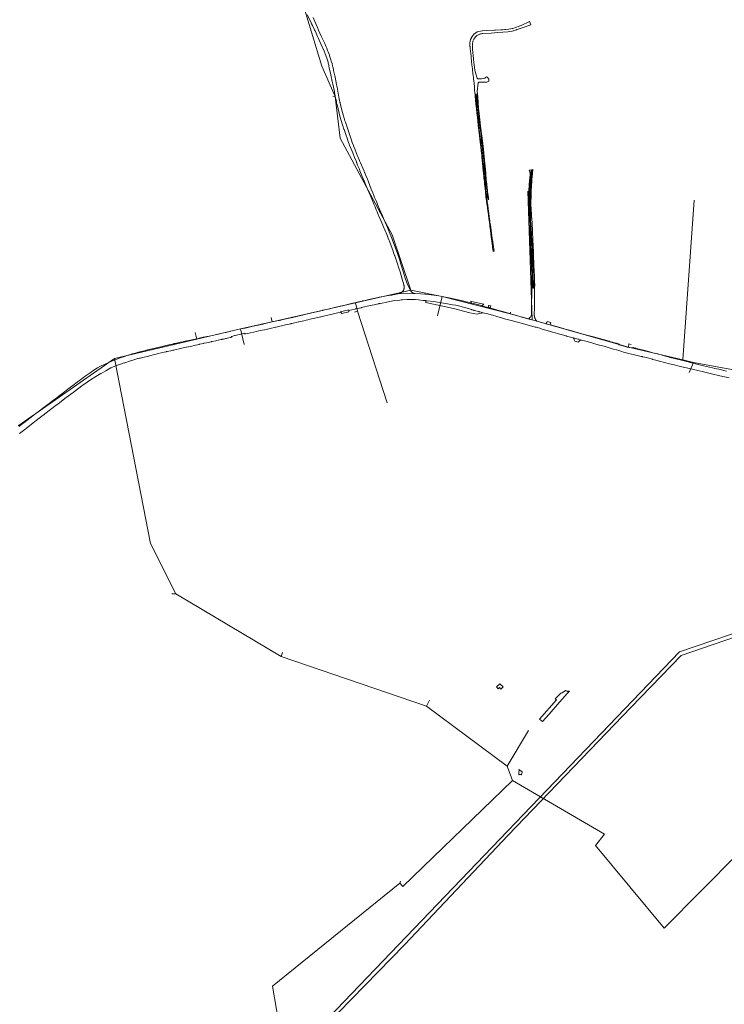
# Model space of a CAD drawing. Extents: x 148869 to 161638, y 453607 to 469810.
# Tile 592 of 656: x 152885 to 153479, y 465449 to 466280. Entities that reach past the tile are written whole.
import ezdxf
from ezdxf.lldxf.tags import DXFTag

# ---------------------------------------------------------------- set-up
doc = ezdxf.new("R2010")
doc.units = 0
for name, color, linetype, lineweight in [('B-OI-RI-DRUKLEIDING-G-niet meenemen', 190, 'RI-PERS', 18), ('B-OI-RI-PERSLEIDING-G-niet meenemen', 190, 'RI-PERS', 18), ('B-RO-VH-VERHARDING_ASFALT-GV', 251, 'CONTINUOUS', 18), ('B-RO-VH-VERHARDING_FUNDERING_ZAND-GV', 251, 'CONTINUOUS', 18), ('B-RO-VH-VERHARDING_GESLOTEN-GV', 251, 'CONTINUOUS', 18), ('B-RO-VH-VERHARDING_HALFVERHARDING_GRIND-GV', 251, 'CONTINUOUS', 18), ('B-RO-VH-VERHARDING_SIERBESTRATING-GV', 251, 'CONTINUOUS', 18), ('B-RO-VH-VERHARDING_STRAATBAKSTEEN-GV', 251, 'CONTINUOUS', 18)]:
    doc.layers.add(name, color=color, linetype=linetype, lineweight=lineweight)
tags = doc.linetypes.add('RI-PERS', pattern='A,7,-2,["P",Standard,S=1.8,R=0,X=-0.5,Y=-0.9],-2,7,-2,[102,NLCS.SHX,S=1,R=180,X=0,Y=0],-2', length=22).pattern_tags.tags
tags[6] = DXFTag(74, 10)

msp = doc.modelspace()

# ---------------------------------------------------------------- linework, layer by layer
at = {"layer": 'B-OI-RI-DRUKLEIDING-G-niet meenemen'}
for p, q in [((153139.59, 466240.94), (153116.27, 466317.34)), ((153150.61, 466215.47), (153139.59, 466240.94)), ((153150.61, 466215.47), (153148.91, 466215.59)), ((153155, 466180.28), (153150.61, 466215.47)), ((153198.72, 466098.69), (153155, 466180.28)), ((153317.11, 466026.94), (153313.31, 466135.53)), ((153444.16, 465993.16), (153453.67, 466127.91)), ((153214.72, 466052.16), (153198.72, 466098.69)), ((153214.72, 466052.16), (153167.95, 466041.41)), ((153241, 466046.69), (153214.72, 466052.16)), ((153167.95, 466041.41), (153097.53, 466025.34)), ((153167.95, 466041.41), (153169.56, 466034.25)), ((153241, 466046.69), (153237.17, 466030.44)), ((153298.33, 466032.16), (153241, 466046.69)), ((153169.56, 466034.25), (153166.95, 466033.38)), ((153169.56, 466034.25), (153194.66, 465956.88)), ((153298.33, 466032.16), (153298.84, 466033.53)), ((153317.11, 466026.94), (153298.33, 466032.16)), ((153097.53, 466025.34), (153070.88, 466019.34)), ((153097.53, 466025.34), (153096.78, 466028.84)), ((153398.23, 466004.06), (153317.11, 466026.94)), ((153033.9, 466010.6), (153032.6, 466016.4)), ((153070.88, 466019.34), (153033.9, 466010.6)), ((153070.88, 466019.34), (153073.84, 466006.19)), ((153033.9, 466010.6), (152964.5, 465994.31)), ((153398.23, 466004.06), (153398.7, 466006.78)), ((153444.16, 465993.16), (153398.23, 466004.06)), ((153400.5, 466006.3), (153398.7, 466006.78)), ((152964.5, 465994.31), (152883.22, 465937.66)), ((152964.5, 465994.31), (152994.92, 465838.13)), ((153453.03, 465990.91), (153444.16, 465993.16)), ((153453.03, 465990.91), (153449.58, 465982.47)), ((153531.84, 465976.53), (153453.03, 465990.91)), ((152994.92, 465838.13), (153016.36, 465795.75)), ((153016.36, 465795.75), (153013.03, 465795.72)), ((153105.31, 465742.94), (153016.36, 465795.75)), ((153105.31, 465742.94), (153106.16, 465746.31)), ((153227.78, 465700.97), (153105.31, 465742.94)), ((153227.78, 465700.97), (153230.3, 465705.94)), ((153295.92, 465650.44), (153227.78, 465700.97)), ((153295.92, 465650.44), (153314, 465680.41)), ((153300.28, 465638.28), (153295.92, 465650.44)), ((153207.86, 465548.88), (153300.28, 465638.28)), ((153300.28, 465638.28), (153378.13, 465593.13)), ((153378.13, 465593.13), (153370.56, 465583.41)), ((153428.28, 465513.66), (153370.56, 465583.41)), ((153490.78, 465576.78), (153428.28, 465513.66)), ((153097.88, 465464.69), (153205.41, 465551.56)), ((153205.41, 465551.56), (153205.84, 465553.47)), ((153205.41, 465551.56), (153207.86, 465548.88)), ((153102.88, 465435.19), (153097.88, 465464.69))]:
    msp.add_line(p, q, dxfattribs=at)
at = {"layer": 'B-OI-RI-PERSLEIDING-G-niet meenemen'}
for p, q in [((153566.8, 465789.8), (153441.4, 465746.9)), ((153568.05, 465786.75), (153442.84, 465743.78)), ((153441.4, 465746.9), (153121.5, 465413.5)), ((153442.84, 465743.78), (153400.39, 465699.75)), ((153400.39, 465699.75), (153296.7, 465592.09)), ((153296.7, 465592.09), (153209.22, 465499.53)), ((153209.22, 465499.53), (153120.01, 465408.34))]:
    msp.add_line(p, q, dxfattribs=at)
at = {"layer": 'B-RO-VH-VERHARDING_ASFALT-GV', "flags": 128}
for points in [[(153127.19, 466284.22), (153129.54, 466279.49), (153130.46, 466277.63), (153130.87, 466276.81), (153131.52, 466275.49), (153133.43, 466271.64), (153133.87, 466270.76), (153134.07, 466270.33), (153135.96, 466266.14), (153136.74, 466264.42), (153137.36, 466263.05), (153138.78, 466259.92), (153139.84, 466257.43), (153140.07, 466256.89), (153141.44, 466253.66), (153142.34, 466251.34), (153143.68, 466247.87), (153144.02, 466246.99), (153144.5, 466245.18), (153144.73, 466244.33), (153144.8, 466244.03), (153144.88, 466243.75), (153144.93, 466243.54), (153145.08, 466242.83), (153145.3, 466241.83), (153145.44, 466241.21), (153145.81, 466239.55), (153147.1, 466233.74), (153147.7, 466231), (153147.98, 466229.71), (153148.03, 466229.47), (153149.32, 466223.37), (153150.08, 466219.8), (153150.29, 466218.7), (153151.4, 466212.94), (153151.49, 466212.51), (153151.76, 466211.11), (153152.01, 466209.8), (153152.31, 466208.56), (153154.07, 466201.34), (153154.82, 466198.79), (153155.88, 466195.21), (153156.76, 466192.44), (153157.35, 466190.59), (153158.18, 466187.99), (153158.33, 466187.52), (153159.93, 466182.5), (153160.74, 466180.36), (153160.74, 466180.36), (153161.51, 466178.31), (153162.95, 466174.47), (153165.53, 466167.99), (153167.14, 466163.95), (153168.64, 466160.23), (153168.83, 466159.76), (153168.97, 466159.41), (153169.04, 466159.22), (153169.73, 466157.51), (153170.88, 466154.66), (153171.17, 466153.94), (153171.55, 466153), (153171.69, 466152.64), (153173.55, 466148.01), (153175.09, 466144.41), (153176.11, 466142.03), (153178.11, 466137.34), (153179.5, 466134.1), (153181.32, 466129.61), (153182.47, 466126.77), (153183.35, 466124.7), (153184.38, 466122.25), (153185.44, 466119.74), (153186.16, 466118.04), (153187.98, 466113.72), (153188.87, 466111.68), (153189.28, 466110.73), (153190.96, 466106.85), (153191.93, 466104.51), (153192.39, 466103.41), (153193.13, 466101.62), (153193.67, 466100.31), (153194.81, 466097.57), (153195.52, 466095.85), (153196.33, 466093.91), (153196.51, 466093.41), (153197.16, 466091.63), (153199.35, 466085.65), (153200.06, 466083.7), (153200.93, 466081.33), (153201.04, 466080.98), (153202.2, 466077.56), (153203.34, 466074.17), (153204.23, 466071.54), (153204.78, 466069.79), (153205.47, 466067.58), (153206.45, 466064.43), (153207.42, 466061.31), (153207.91, 466059.42), (153208.29, 466057.97), (153208.81, 466056.01), (153208.89, 466055.69), (153208.95, 466055.36), (153208.99, 466055.04), (153209.02, 466054.72), (153209.02, 466054.71), (153209.02, 466054.69), (153209.02, 466054.38), (153209, 466054.05), (153208.97, 466053.72), (153208.91, 466053.41), (153208.91, 466053.4), (153208.91, 466053.39), (153208.83, 466053.08), (153208.74, 466052.77), (153208.73, 466052.75), (153208.62, 466052.45), (153208.49, 466052.15), (153208.34, 466051.86), (153208.17, 466051.58), (153207.98, 466051.3), (153207.79, 466051.05), (153207.57, 466050.79), (153207.33, 466050.56), (153207.09, 466050.34), (153206.83, 466050.14), (153206.63, 466050), (153206.56, 466049.95), (153206.48, 466049.9), (153206.28, 466049.78), (153205.98, 466049.62), (153205.86, 466049.57), (153205.68, 466049.49), (153205.5, 466049.42), (153205.43, 466049.39), (153205.38, 466049.37), (153205.28, 466049.34), (153205.23, 466049.33), (153205.2, 466049.32), (153205.16, 466049.3), (153205.06, 466049.27), (153203.99, 466048.99), (153203.52, 466048.86), (153217.98, 466049.22), (153217.7, 466049.24), (153217.42, 466049.29), (153217.14, 466049.35), (153216.87, 466049.43), (153216.61, 466049.53), (153216.35, 466049.64), (153216.11, 466049.78), (153215.87, 466049.93), (153215.65, 466050.1), (153215.43, 466050.28), (153215.24, 466050.48), (153215.05, 466050.7), (153214.89, 466050.92), (153214.73, 466051.16), (153213.14, 466053.87), (153212.64, 466055.12), (153211.61, 466057.71), (153210.23, 466061.33), (153208.78, 466065.91), (153206.94, 466071.54), (153205.99, 466074.95), (153205.29, 466077.42), (153203.25, 466083.09), (153201.41, 466088.42), (153199.27, 466094.25), (153198.89, 466095.13), (153197.74, 466097.83), (153196.45, 466101.23), (153196.31, 466101.59), (153194.17, 466106.92), (153193.02, 466109.54), (153192.68, 466110.33), (153191.93, 466112.04), (153190.77, 466114.7), (153188.21, 466120.44), (153186.8, 466123.82), (153185.51, 466126.9), (153184.08, 466130.26), (153183.36, 466131.98), (153182.5, 466134.17), (153181.25, 466137.38), (153178.85, 466143.42), (153177.99, 466145.57), (153176.64, 466148.76), (153175.65, 466151.1), (153175.58, 466151.29), (153175.51, 466151.44), (153175.1, 466152.41), (153174.03, 466154.94), (153173.24, 466156.83), (153172.97, 466157.47), (153172.12, 466159.48), (153171.4, 466161.19), (153171.3, 466161.42), (153169.85, 466164.89), (153169.38, 466166.01), (153169.37, 466166.03), (153168.8, 466167.43), (153167.27, 466171.25), (153166.2, 466173.92), (153166.08, 466174.22), (153165.18, 466176.73), (153164.58, 466178.49), (153162.48, 466184.63), (153161.65, 466187.04), (153159.67, 466193.05), (153159.47, 466193.66), (153159.01, 466195.05), (153158.42, 466197.04), (153157.6, 466199.87), (153156.94, 466202.08), (153156.43, 466203.83), (153155.49, 466207.57), (153155.05, 466209.49), (153154.88, 466210.25), (153154.78, 466210.69), (153154.67, 466211.15), (153154.53, 466211.8), (153154.15, 466213.66), (153153.9, 466214.87), (153152.69, 466221.49), (153152.67, 466221.56), (153152.62, 466221.85), (153152.61, 466221.93), (153152.41, 466223), (153152.39, 466223.1), (153151.66, 466227.06), (153151.32, 466228.9), (153151.1, 466230.1), (153150.66, 466232.02), (153150.48, 466232.82), (153149.42, 466237.41), (153149.2, 466238.38), (153148.71, 466240.48), (153148.58, 466241.09), (153148.1, 466243.18), (153147.49, 466245.2), (153147.1, 466246.49), (153146.1, 466249.82), (153145.96, 466250.29), (153144.79, 466253.26), (153144.38, 466254.3), (153143.61, 466256.27), (153142.89, 466257.87), (153141.9, 466260.09), (153140.82, 466262.5), (153139.06, 466266.45), (153136.82, 466271.44), (153135.85, 466273.62), (153133.6, 466278.67), (153132.07, 466282.1)], [(153481.05, 465983.72), (153474.4, 465985.25), (153471.11, 465986.04), (153469.08, 465986.53), (153461.63, 465988.32), (153452.59, 465990.48), (153447.58, 465991.72), (153442.89, 465992.89), (153433.48, 465995.24), (153423.99, 465998.03), (153422.94, 465998.28), (153420.12, 465998.95), (153419.86, 465999.01), (153417.87, 465999.54), (153413.19, 466000.76), (153404.99, 466002.86), (153404.84, 466002.9), (153404.4, 466003.02), (153403.81, 466003.16), (153402.47, 466003.58), (153402.19, 466003.58), (153401.9, 466003.51), (153401.6, 466003.35), (153401.36, 466003.28), (153401.35, 466003.28), (153401.34, 466003.28), (153401.05, 466003.26), (153400.83, 466003.28), (153400.65, 466003.31), (153397.49, 466003.92), (153397.14, 466003.99), (153395.38, 466004.47), (153392.5, 466005.27), (153391.18, 466005.62), (153390.49, 466005.82), (153390.07, 466005.93), (153390.21, 466006.08), (153390.7, 466006.59), (153388.16, 466007.25), (153386.35, 466007.72), (153385.3, 466007.99), (153384.93, 466008.08), (153384.76, 466008.13), (153384.53, 466008.19), (153382.26, 466008.8), (153381.98, 466008.88), (153376.78, 466010.27), (153368.64, 466012.6), (153362.03, 466014.38), (153356.85, 466015.85), (153355.39, 466016.26), (153355.11, 466016.34), (153348.42, 466018.2), (153344.88, 466019.23), (153343.34, 466019.68), (153335.67, 466021.83), (153333.15, 466022.53), (153333.1, 466022.54), (153333.03, 466022.56), (153328.64, 466023.75), (153327.26, 466024.12), (153325.08, 466024.71), (153320.95, 466025.83), (153318.02, 466026.62), (153316.81, 466026.95), (153314.38, 466027.6), (153312.19, 466028.19), (153310.66, 466028.6), (153309.22, 466028.99), (153307.57, 466029.48), (153302.81, 466030.91), (153299.49, 466031.86), (153299.07, 466031.98), (153297.87, 466032.32), (153294.3, 466033.34), (153287.8, 466035.16), (153286.8, 466035.44), (153281.17, 466037.04), (153280.55, 466037.22), (153280.03, 466037.37), (153277.45, 466038.08), (153274.82, 466038.81), (153273.18, 466039.27), (153267.36, 466040.7), (153265.88, 466041.06), (153265.78, 466041.08), (153265.62, 466041.12), (153265.59, 466041.13), (153265.19, 466041.23), (153261.44, 466042.15), (153260.42, 466042.38), (153259.29, 466042.64), (153257.01, 466043.17), (153254.56, 466043.74), (153246.95, 466045.53), (153242.59, 466046.4), (153238.27, 466047.26), (153235.98, 466047.59), (153231.79, 466048.19), (153231.76, 466048.19), (153226.94, 466048.65), (153226.91, 466048.66), (153226.31, 466048.71), (153222.71, 466048.99), (153218.26, 466049.23), (153217.98, 466049.22), (153203.52, 466048.86), (153198.46, 466047.92), (153197.48, 466047.74), (153195.89, 466047.44), (153189.65, 466046.37), (153187.81, 466046.05), (153187.15, 466045.91), (153179.22, 466044.13), (153176.12, 466043.4), (153174.2, 466042.95), (153173.77, 466042.85), (153170.4, 466042.06), (153168.05, 466041.51), (153168.02, 466041.5), (153167.31, 466041.34), (153166.57, 466041.16), (153166.55, 466041.16), (153166.53, 466041.15), (153166.51, 466041.15), (153166.5, 466041.15), (153165.74, 466040.97), (153163.15, 466040.36), (153160.38, 466039.71), (153156.35, 466038.76), (153155.47, 466038.56), (153154.99, 466038.45), (153154.93, 466038.43), (153154.9, 466038.42), (153150.3, 466037.34), (153146.14, 466036.37), (153141.68, 466035.32), (153140.39, 466035.02), (153140.03, 466034.93), (153131.07, 466032.83), (153128.7, 466032.27), (153124.88, 466031.38), (153124.16, 466031.21), (153124.09, 466031.19), (153123.66, 466031.09), (153123.64, 466031.08), (153123.26, 466030.99), (153123.22, 466030.98), (153118.14, 466029.78), (153117.22, 466029.56), (153117.09, 466029.53), (153116.85, 466029.47), (153115.11, 466029.09), (153110.46, 466028.05), (153106.78, 466027.24), (153103.63, 466026.57), (153102.86, 466026.41), (153099.1, 466025.62), (153098.61, 466025.67), (153090.58, 466023.69), (153090.55, 466023.68), (153090.02, 466023.56), (153089.68, 466023.48), (153082.89, 466021.91), (153081.51, 466021.59), (153078.19, 466020.83), (153074.66, 466020.05), (153072.7, 466019.61), (153071.26, 466019.3), (153067.29, 466018.42), (153063.91, 466017.63), (153062.59, 466017.33), (153061.3, 466017.03), (153059.54, 466016.62), (153059.21, 466016.54), (153058.51, 466016.38), (153056.37, 466015.89), (153052.19, 466014.98), (153052.14, 466014.97), (153052.01, 466014.95), (153051.65, 466014.87), (153050.99, 466014.73), (153048.32, 466014.15), (153044.33, 466013.32), (153042.48, 466012.93), (153040.14, 466012.44), (153039.37, 466012.27), (153037.19, 466011.79), (153034.06, 466011.09), (153029.91, 466010.17), (153028.6, 466009.89), (153024.2, 466008.94), (153022.89, 466008.66), (153022.17, 466008.5), (153020.25, 466008.08), (153016.85, 466007.33), (153015.72, 466007.08), (153014.93, 466006.9), (153014.56, 466006.82), (153013.26, 466006.54), (153011.37, 466006.12), (153008.17, 466005.36), (153007.77, 466005.27), (153005.76, 466004.79), (152998.98, 466003.19), (152997.5, 466002.83), (152996.4, 466002.56), (152992.42, 466001.59), (152992.29, 466001.56), (152991.43, 466001.35), (152989.81, 466000.96), (152988.48, 466000.6), (152984.73, 465999.6), (152983.1, 465999.16), (152982.3, 465998.95), (152979.51, 465998.2), (152977.17, 465997.57), (152974.86, 465996.78), (152973.91, 465996.46), (152972.06, 465995.83), (152968.59, 465994.65), (152963.55, 465992.73), (152960.96, 465991.51), (152956.2, 465989.27), (152953.91, 465988.33), (152953.39, 465988.17), (152952.67, 465987.91), (152952.66, 465987.91), (152950.27, 465986.45), (152947.13, 465984.43), (152944.12, 465982.33), (152939.83, 465979.36), (152938.45, 465978.33), (152936.14, 465976.6), (152932.02, 465973.53), (152930.61, 465972.48), (152926.4, 465969.3), (152925.14, 465968.36), (152920.94, 465965.19), (152917.52, 465962.62), (152915.77, 465961.3), (152914.11, 465960.05), (152911.9, 465958.39), (152908.27, 465955.66), (152907.02, 465954.72), (152903.96, 465952.39), (152902.33, 465951.15), (152897.08, 465947.17), (152895.61, 465946.06), (152890.48, 465942.03), (152889.14, 465941.01), (152886.06, 465938.66), (152885.27, 465938.05), (152883.97, 465937.06)], [(152884.35, 465931.18), (152887.71, 465933.72), (152891.36, 465936.48), (152894.48, 465938.85), (152901.06, 465943.97), (152904.33, 465946.55), (152904.77, 465946.89), (152905.55, 465947.51), (152906.09, 465947.94), (152906.45, 465948.22), (152908.28, 465949.61), (152910.51, 465951.31), (152912.79, 465953.05), (152914.22, 465954.13), (152916.9, 465956.17), (152923.68, 465961.35), (152927.75, 465964.33), (152930.77, 465966.55), (152936.85, 465971.18), (152941.53, 465974.52), (152943.47, 465975.91), (152948.65, 465979.16), (152952.92, 465981.61), (152953.19, 465981.77), (152957.28, 465984), (152961.34, 465986.36), (152966.13, 465988.33), (152967.13, 465988.71), (152967.13, 465988.71), (152969.67, 465989.62), (152971.96, 465990.44), (152972.92, 465990.76), (152973.21, 465990.85), (152977.91, 465992.41), (152978.99, 465992.72), (152979.9, 465992.98), (152984.32, 465994.24), (152984.45, 465994.27), (152985.5, 465994.57), (152985.51, 465994.58), (152986.05, 465994.7), (152989.48, 465995.48), (152991.05, 465995.84), (152993.19, 465996.39), (152993.43, 465996.45), (152994.16, 465996.64), (152998.36, 465997.73), (152999.67, 465998.07), (153001.39, 465998.48), (153006.56, 465999.7), (153006.57, 465999.7), (153008.16, 466000.05), (153008.53, 466000.14), (153009.02, 466000.25), (153012.04, 466000.92), (153013.67, 466001.29), (153014.47, 466001.46), (153014.6, 466001.49), (153015.31, 466001.65), (153020.31, 466002.78), (153021.31, 466003), (153025.07, 466003.83), (153025.14, 466003.85), (153025.28, 466003.88), (153028.64, 466004.62), (153032.75, 466005.58), (153034.49, 466005.99), (153036, 466006.31), (153036.35, 466006.39), (153039.62, 466007.09), (153039.88, 466007.15), (153039.97, 466007.17), (153042.28, 466007.67), (153043.81, 466008), (153046.04, 466008.5), (153046.5, 466008.6), (153047.08, 466008.73), (153049.91, 466009.36), (153050.09, 466009.4), (153050.59, 466009.51), (153050.74, 466009.55), (153054.61, 466010.41), (153055.1, 466010.52), (153055.3, 466010.56), (153056.5, 466010.81), (153057.64, 466011.06), (153058.57, 466011.26), (153058.58, 466011.26), (153058.97, 466011.34), (153059.74, 466011.5), (153061.04, 466011.78), (153062.55, 466012.2), (153062.6, 466012.21), (153063.06, 466012.34), (153063.78, 466012.54), (153063.52, 466012.72), (153063.06, 466013.06), (153064.25, 466013.33), (153065.93, 466013.7), (153066.39, 466013.8), (153072.34, 466015.14), (153074.49, 466015.62), (153074.55, 466015), (153075.07, 466015.12), (153076.82, 466015.51), (153084.3, 466017.19), (153086.31, 466017.62), (153087.53, 466017.88), (153092.68, 466018.97), (153092.73, 466018.98), (153093.77, 466019.2), (153095.83, 466019.68), (153100.56, 466020.78), (153100.61, 466020.8), (153101.07, 466020.9), (153104.13, 466021.62), (153105.43, 466021.92), (153108.7, 466022.68), (153113.33, 466023.75), (153113.67, 466023.83), (153114.11, 466023.93), (153117.8, 466024.78), (153119.76, 466025.22), (153120.22, 466025.32), (153120.26, 466025.33), (153120.3, 466025.34), (153124.39, 466026.25), (153126.33, 466026.69), (153127.65, 466027.01), (153129.74, 466027.52), (153130.88, 466027.79), (153132.44, 466028.15), (153138.33, 466029.48), (153139.05, 466029.64), (153139.86, 466029.83), (153155.31, 466033.33), (153155.46, 466033.36), (153155.05, 466033.83), (153162.25, 466035.44), (153162.18, 466034.88), (153167.38, 466036.06), (153167.53, 466036.1), (153167.54, 466036.1), (153167.55, 466036.1), (153167.56, 466036.1), (153167.7, 466036.13), (153167.72, 466036.14), (153167.74, 466036.14), (153167.82, 466036.16), (153167.84, 466036.16), (153167.88, 466036.17), (153168.03, 466036.21), (153168.23, 466036.25), (153172.67, 466037.26), (153172.97, 466037.33), (153176.51, 466038.13), (153180.19, 466038.96), (153180.19, 466038.96), (153183.78, 466039.75), (153187.01, 466040.45), (153187.7, 466040.6), (153187.96, 466040.66), (153188.97, 466040.87), (153194.27, 466041.97), (153195.6, 466042.24), (153198.37, 466042.8), (153200.45, 466043.21), (153200.46, 466043.22), (153205.44, 466043.7), (153206.32, 466043.78), (153206.57, 466043.81), (153207.52, 466043.9), (153211.55, 466044.19), (153212.61, 466044.26), (153212.99, 466044.26), (153213.42, 466044.26), (153213.95, 466044.25), (153214.05, 466044.25), (153214.11, 466044.25), (153214.85, 466044.25), (153215.52, 466044.24), (153216.29, 466044.24), (153217.08, 466044.21), (153218.35, 466044.11), (153220.95, 466043.75), (153222.9, 466043.56), (153225.1, 466043.35), (153227.3, 466043.2), (153227.88, 466043.16), (153228.18, 466043.12), (153233.89, 466042.35), (153233.96, 466042.34), (153235.41, 466042.1), (153245.53, 466040.47), (153248.28, 466040.02), (153249.86, 466039.75), (153252.58, 466039.27), (153253.76, 466039.07), (153260.29, 466037.27), (153265.73, 466035.63), (153266.17, 466035.5), (153266.68, 466035.34), (153267.22, 466035.18), (153267.76, 466035.02), (153267.99, 466034.95), (153268.01, 466034.95), (153271.99, 466033.92), (153272.17, 466033.88), (153272.22, 466033.86), (153272.27, 466033.85), (153272.35, 466033.83), (153272.85, 466033.7), (153273.86, 466033.44), (153274.67, 466033.23), (153276.73, 466032.7), (153278.32, 466032.3), (153283.41, 466030.82), (153287.27, 466029.69), (153289.91, 466028.96), (153290.19, 466028.89), (153293.58, 466027.96), (153298.12, 466026.71), (153299.26, 466026.39), (153304.54, 466024.99), (153306.61, 466024.44), (153312.67, 466022.84), (153319.62, 466020.93), (153320.46, 466020.7), (153321.47, 466020.42), (153324.18, 466019.62), (153325.54, 466019.22), (153331.67, 466017.41), (153334.12, 466016.69), (153335.64, 466016.27), (153339.28, 466015.25), (153342.63, 466014.32), (153345.62, 466013.49), (153346.11, 466013.35), (153351.68, 466011.86), (153353.9, 466011.26), (153355.64, 466010.8), (153356.47, 466010.56), (153357.85, 466010.17), (153358.7, 466009.93), (153361.07, 466009.26), (153366.46, 466007.73), (153370.81, 466006.55), (153373.7, 466005.76), (153377.75, 466004.65), (153384.58, 466002.66), (153389.3, 466001.28), (153392.6, 466000.27), (153394.12, 465999.8), (153409.08, 465995.95), (153409.29, 465995.98), (153409.5, 465995.98), (153409.71, 465995.96), (153409.92, 465995.92), (153410.12, 465995.86), (153412.02, 465995.37), (153414.22, 465994.8), (153418.53, 465993.69), (153418.85, 465993.61), (153422.39, 465992.69), (153423.32, 465992.45), (153424.53, 465992.14), (153424.55, 465992.13), (153432.83, 465989.99), (153434.31, 465989.6), (153435.74, 465989.26), (153442.06, 465987.72), (153444.52, 465987.12), (153444.85, 465987.04), (153451.92, 465985.33), (153461.46, 465983.09), (153461.54, 465983.07), (153468.36, 465981.34), (153475.43, 465979.71), (153483.29, 465977.96)]]:
    msp.add_lwpolyline(points, dxfattribs=at)
for points in [[(153348.37, 465713.76), (153347.5, 465713.71), (153346.8, 465713.49), (153346.43, 465713.54), (153345.86, 465713.82), (153345.43, 465714.03), (153345.08, 465714.13), (153342.21, 465712.26), (153341.13, 465712.03), (153336.43, 465707.34), (153337.43, 465706.25), (153323.19, 465689.92), (153324.55, 465688.84), (153325.74, 465687.96), (153331.3, 465694.29), (153339.95, 465704.34), (153346.67, 465711.77)], [(153305.88, 465647.68), (153305.89, 465647.17), (153305.89, 465646.32), (153305.87, 465645.47), (153305.83, 465644.63), (153305.76, 465643.78), (153305.69, 465643.09), (153305.89, 465643.19), (153306.1, 465643.28), (153306.32, 465643.34), (153306.54, 465643.38), (153306.76, 465643.4), (153306.98, 465643.4), (153307.21, 465643.38), (153307.43, 465643.34), (153307.64, 465643.27), (153307.85, 465643.18), (153308.04, 465643.08), (153308.66, 465645.52), (153308.23, 465645.78), (153307.8, 465646.05), (153307.39, 465646.34), (153306.99, 465646.65), (153306.61, 465646.98), (153306.23, 465647.32)]]:
    msp.add_lwpolyline(points, close=True, dxfattribs=at)
at = {"layer": 'B-RO-VH-VERHARDING_FUNDERING_ZAND-GV', "flags": 128}
for points in [[(153280.44, 466113.01), (153280.51, 466112.48), (153280.68, 466111.09), (153280.69, 466111.06), (153280.69, 466111), (153280.71, 466110.9), (153280.75, 466110.57), (153280.77, 466110.38), (153280.87, 466109.58), (153280.89, 466109.39), (153280.9, 466109.33), (153280.91, 466109.24), (153280.92, 466109.19), (153281.17, 466107.22), (153281.18, 466107.14), (153281.18, 466107.08), (153281.28, 466106.34), (153281.31, 466106.1), (153281.77, 466102.34), (153282.46, 466096.85), (153282.68, 466095.08), (153282.91, 466093.24), (153283.27, 466090.64), (153283.41, 466089.6), (153283.58, 466088.42), (153284.09, 466084.75), (153284.5, 466084.81), (153284.91, 466084.86), (153284.67, 466086.54), (153284.35, 466088.82), (153284.13, 466090.33), (153283.72, 466093.22), (153283.69, 466093.43), (153283.36, 466095.74), (153282.38, 466102.56), (153281.75, 466106.98), (153281.75, 466106.99), (153281.41, 466109.46), (153281.27, 466110.47), (153281.25, 466110.6), (153281, 466112.43), (153280.74, 466114.29), (153280.65, 466115), (153280.47, 466116.29), (153280.36, 466117.08), (153280.18, 466118.4), (153279.46, 466123.6), (153279.19, 466125.58), (153279.16, 466125.78), (153278.97, 466127.21), (153278.78, 466128.98), (153278.7, 466129.69), (153278.65, 466130.14), (153278.39, 466132.62), (153278.19, 466134.44), (153277.91, 466137.04), (153277.9, 466137.15), (153277.55, 466140.42), (153277.32, 466142.55), (153277.17, 466143.89), (153277.04, 466145.08), (153277.03, 466145.2), (153277.02, 466145.28), (153276.95, 466145.95), (153276.8, 466147.35), (153276.59, 466149.33), (153276.57, 466149.48), (153276.49, 466150.19), (153276.42, 466150.92), (153276.4, 466151.07), (153276.37, 466151.31), (153276.36, 466151.47), (153276.33, 466151.68), (153276.3, 466152.05), (153276.22, 466152.79), (153276.17, 466153.16), (153276.13, 466153.54), (153276.11, 466153.75), (153275.95, 466155.22), (153275.82, 466156.45), (153275.73, 466157.26), (153275.64, 466158.03), (153275.6, 466158.41), (153275.55, 466158.92), (153275.53, 466159.04), (153275.46, 466159.69), (153275.45, 466159.81), (153275.39, 466160.35), (153275.37, 466160.47), (153275.32, 466161), (153275.19, 466162.1), (153275.08, 466163.09), (153275.06, 466163.3), (153274.87, 466165.01), (153274.83, 466165.41), (153274.62, 466167.29), (153274.35, 466169.75), (153274.31, 466170.06), (153274.23, 466170.76), (153274.2, 466171.08), (153274.06, 466172.32), (153273.99, 466173.02), (153273.96, 466173.24), (153273.83, 466174.4), (153273.81, 466174.64), (153273.78, 466174.9), (153273.65, 466175.97), (153273.61, 466176.36), (153273.28, 466179.28), (153273.27, 466179.34), (153273.23, 466179.71), (153272.99, 466181.77), (153272.97, 466181.99), (153272.65, 466184.74), (153272.59, 466185.29), (153272.34, 466187.45), (153272.16, 466189.05), (153272.14, 466189.21), (153271.97, 466190.76), (153271.86, 466191.82), (153271.74, 466192.98), (153271.66, 466193.72), (153271.32, 466196.97), (153270.96, 466200.43), (153270.91, 466200.93), (153270.89, 466201.13), (153270.82, 466201.8), (153270.77, 466202.36), (153270.71, 466202.85), (153270.69, 466203.05), (153270.66, 466203.33), (153270.55, 466204.41), (153270.44, 466205.5), (153270.4, 466205.9), (153270.34, 466206.43), (153270.33, 466206.58), (153270.3, 466206.84), (153270.23, 466207.57), (153270.11, 466208.64), (153270.04, 466209.41), (153270, 466209.84), (153269.98, 466210.06), (153269.9, 466210.92), (153269.82, 466211.75), (153269.75, 466212.47), (153269.69, 466213.13), (153269.61, 466214.03), (153269.52, 466214.89), (153269.5, 466215.18), (153269.44, 466215.79), (153269.42, 466216.03), (153269.3, 466217.26), (153269.4, 466217.41), (153269.42, 466217.44), (153269.58, 466217.55), (153269.86, 466217.55), (153269.98, 466217.55), (153270.15, 466217.42), (153270.16, 466217.41), (153270.19, 466217.1), (153270.28, 466216.18), (153270.34, 466215.54), (153270.38, 466215.14), (153270.41, 466214.76), (153270.64, 466212.39), (153270.85, 466210.18), (153270.9, 466209.63), (153271.2, 466206.43), (153271.23, 466206.09), (153271.26, 466205.82), (153271.26, 466205.76), (153271.3, 466205.41), (153271.33, 466205.04), (153271.45, 466203.75), (153271.52, 466203.04), (153271.58, 466202.51), (153271.74, 466201.18), (153272.88, 466191.39), (153272.91, 466191.15), (153272.99, 466190.45), (153273.05, 466189.98), (153273.11, 466189.44), (153273.98, 466182.04), (153274.12, 466180.86), (153274.2, 466180.13), (153274.2, 466180.11), (153274.2, 466180.11), (153274.2, 466180.1), (153274.23, 466179.9), (153274.35, 466178.71), (153274.85, 466174.07), (153274.93, 466173.28), (153275.06, 466172.03), (153275.19, 466170.84), (153275.99, 466163.25), (153276.08, 466162.41), (153276.16, 466161.68), (153276.38, 466159.62), (153276.42, 466159.26), (153276.58, 466157.75), (153277.17, 466152.21), (153277.23, 466151.66), (153277.33, 466150.66), (153277.33, 466150.66), (153277.37, 466150.28), (153277.93, 466145.26), (153277.95, 466145.08), (153277.99, 466144.77), (153278.02, 466144.45), (153278.94, 466136.22), (153278.97, 466135.95), (153279.22, 466133.7), (153279.4, 466132.12), (153279.54, 466130.89), (153279.62, 466130.13), (153279.75, 466128.97), (153279.82, 466128.44), (153280.32, 466128.46), (153280.28, 466128.8), (153280.13, 466129.99), (153279.89, 466131.88), (153279.71, 466133.35), (153279.44, 466135.47), (153279.4, 466135.81), (153278.4, 466143.8), (153278.36, 466144.12), (153278.24, 466145.05), (153277.76, 466150.7), (153277.76, 466150.72), (153277.76, 466150.74), (153277.01, 466159.49), (153276.78, 466161.8), (153275.88, 466170.77), (153275.87, 466170.89), (153275.61, 466173.47), (153274.76, 466180.12), (153274.75, 466180.15), (153274.75, 466180.2), (153274.74, 466180.22), (153274.74, 466180.24), (153273.45, 466190.32), (153272.21, 466201.14), (153272.21, 466201.16), (153272.21, 466201.18), (153272, 466203), (153271.95, 466203.39), (153271.73, 466205.36), (153271.39, 466210.26), (153271.05, 466215.33), (153270.85, 466217.61), (153270.83, 466217.86), (153270.66, 466219.79), (153271.53, 466226.99), (153271.86, 466227.44), (153272.04, 466227.53), (153272.72, 466227.53), (153275.23, 466227.48), (153278.86, 466227.42), (153279.93, 466228.08), (153280.42, 466228.39), (153280.53, 466228.79), (153280.54, 466228.84), (153280.54, 466228.88), (153280.54, 466229.22), (153280.46, 466229.81), (153280.36, 466230.03), (153280.17, 466230.41), (153279.84, 466230.88), (153279.7, 466231.08), (153279.65, 466231.13), (153279.33, 466231.53), (153279.03, 466231.67), (153278.52, 466231.9), (153277.7, 466231.41), (153277.04, 466231.02), (153274.21, 466230.46), (153272.61, 466230.47), (153271.2, 466230.47), (153270.62, 466230.93), (153270.56, 466231.09), (153270.23, 466231.89), (153269.52, 466234.6), (153268.74, 466237.57), (153267.46, 466246.57), (153267.36, 466247.29), (153266.73, 466255.06), (153266.71, 466257.84), (153266.7, 466259.96), (153266.74, 466260.29), (153266.86, 466261.3), (153267.05, 466262.01), (153267.21, 466262.61), (153267.45, 466263.14), (153267.76, 466263.84), (153268.24, 466264.59), (153268.49, 466264.98), (153269.24, 466265.84), (153269.38, 466266), (153270.42, 466266.87), (153271.5, 466267.53), (153271.57, 466267.58), (153271.65, 466267.61), (153272.82, 466268.1), (153273.48, 466268.27), (153274.13, 466268.43), (153274.79, 466268.5), (153275.47, 466268.56), (153282.26, 466268.97), (153288.09, 466269.31), (153296.53, 466270.05), (153299.7, 466270.57), (153300.01, 466270.66), (153300.93, 466270.91), (153301.02, 466270.93), (153301.14, 466270.97), (153302.61, 466271.37), (153302.84, 466271.43), (153302.87, 466271.44), (153303.9, 466271.79), (153304.16, 466271.88), (153305.26, 466272.25), (153308.59, 466273.38), (153315.79, 466275.9), (153314.71, 466278.63), (153307.62, 466275.46), (153307.61, 466275.45), (153305.28, 466274.48), (153303.76, 466273.84), (153300.55, 466272.93), (153300.09, 466272.84), (153297.28, 466272.27), (153294.86, 466271.97), (153294.11, 466271.88), (153293.97, 466271.86), (153292.14, 466271.77), (153290.64, 466271.7), (153286.17, 466271.49), (153285.26, 466271.45), (153278.82, 466271.16), (153275.1, 466270.78), (153274.79, 466270.75), (153274.77, 466270.75), (153273.36, 466270.67), (153273.36, 466270.67), (153271.96, 466270.38), (153270.62, 466269.89), (153269.36, 466269.21), (153268.21, 466268.35), (153268.15, 466268.29), (153267.2, 466267.33), (153266.36, 466266.17), (153265.9, 466265.32), (153265.68, 466264.91), (153265.05, 466263.6), (153264.62, 466262.22), (153264.38, 466260.79), (153264.38, 466260.39), (153264.36, 466259.34), (153264.47, 466258.39), (153264.53, 466257.9), (153264.56, 466257.62), (153264.58, 466257.37), (153264.64, 466256.82), (153264.79, 466255.31), (153264.89, 466254.3), (153265.01, 466253.12), (153265.11, 466252.09), (153265.38, 466249.36), (153265.47, 466248.41), (153265.57, 466247.39), (153265.68, 466246.31), (153265.8, 466245.07), (153266.09, 466242.14), (153266.51, 466238.71), (153266.59, 466238.03), (153266.7, 466237.11), (153266.83, 466236.07), (153266.98, 466234.86), (153267.23, 466232.81), (153267.36, 466231.73), (153267.54, 466230.29), (153267.58, 466229.96), (153267.93, 466227.07), (153268.27, 466223.2), (153268.45, 466221.15), (153268.7, 466218.24), (153268.76, 466217.53), (153268.77, 466217.47), (153268.78, 466217.35), (153268.82, 466216.94), (153268.9, 466215.95), (153268.99, 466214.97), (153269.01, 466214.74), (153269.11, 466213.58), (153269.2, 466212.52), (153269.3, 466211.34), (153269.42, 466209.98), (153269.49, 466209.26), (153269.55, 466208.57), (153269.71, 466207.11), (153269.89, 466205.55), (153270.06, 466204.02), (153270.17, 466203.06), (153270.3, 466201.93), (153270.4, 466201.04), (153270.52, 466200), (153271.11, 466194.78), (153271.22, 466193.79), (153271.41, 466192.11), (153271.55, 466190.83), (153271.77, 466188.89), (153272.02, 466186.62), (153272.49, 466182.46), (153272.82, 466179.54), (153272.87, 466179.02), (153273.38, 466174.87), (153273.42, 466174.53), (153273.61, 466172.91), (153273.67, 466172.41), (153273.73, 466171.99), (153273.88, 466170.73), (153273.93, 466170.33), (153274.04, 466169.36), (153274.43, 466166.14), (153274.66, 466163.65), (153274.79, 466162.27), (153274.93, 466160.69), (153275, 466159.9), (153275.11, 466158.75), (153275.16, 466158.17), (153275.27, 466156.99), (153275.38, 466155.71), (153275.48, 466154.68), (153275.62, 466153.15), (153275.73, 466151.95), (153275.74, 466151.75), (153275.79, 466151.34), (153275.92, 466150.13), (153276.07, 466148.7), (153276.31, 466146.39), (153276.43, 466145.28), (153276.64, 466143.31), (153276.85, 466141.29), (153277.23, 466137.74), (153277.53, 466134.92), (153277.69, 466133.36), (153277.77, 466132.61), (153277.78, 466132.55), (153277.85, 466131.86), (153278.03, 466130.15), (153278.15, 466128.98), (153278.38, 466127.42), (153278.46, 466126.85), (153278.53, 466126.39), (153278.63, 466125.71), (153278.75, 466124.83), (153278.95, 466123.46), (153279.17, 466121.92), (153279.66, 466118.55), (153279.78, 466117.67), (153279.94, 466116.61), (153280.01, 466116.08), (153280.21, 466114.73), (153280.28, 466114.21), (153280.36, 466113.7)], [(153265.88, 466041.06), (153267.36, 466040.7), (153273.18, 466039.27), (153274.82, 466038.81), (153276.08, 466040.28), (153265.82, 466042.55), (153265.26, 466042.68)], [(153281.99, 466038.7), (153280.45, 466039.11), (153280.01, 466039.23), (153280.03, 466037.37), (153280.55, 466037.22), (153281.17, 466037.04), (153281.74, 466037.97)], [(153356.12, 466008.15), (153356.23, 466008.47), (153356.34, 466008.63), (153356.66, 466009.08), (153357.23, 466009.54), (153357.25, 466009.55), (153357.91, 466009.83), (153357.95, 466009.84), (153358.7, 466009.93), (153357.85, 466010.17), (153356.47, 466010.56), (153355.64, 466010.8), (153353.9, 466011.26), (153351.68, 466011.86), (153352.12, 466011.18), (153352.35, 466010.8), (153352.58, 466010.26), (153352.81, 466009.54), (153352.89, 466009.08)]]:
    msp.add_lwpolyline(points, close=True, dxfattribs=at)
at = {"layer": 'B-RO-VH-VERHARDING_GESLOTEN-GV', "flags": 128}
msp.add_lwpolyline([(153286.97, 465717.29), (153288.32, 465715.61), (153289.47, 465716.67), (153290.64, 465715.34), (153292.48, 465717.21), (153289.71, 465719.95)], close=True, dxfattribs=at)
at = {"layer": 'B-RO-VH-VERHARDING_HALFVERHARDING_GRIND-GV', "flags": 128}
msp.add_lwpolyline([(153320.95, 466025.83), (153320.69, 466026.12), (153320.44, 466026.42), (153320.2, 466026.73), (153319.98, 466027.06), (153319.78, 466027.4), (153319.6, 466027.74), (153319.44, 466028.1), (153319.29, 466028.46), (153319.26, 466028.55), (153319.23, 466028.64), (153319.16, 466028.84), (153319.11, 466029.02), (153319.05, 466029.21), (153318.97, 466029.59), (153318.9, 466029.98), (153318.85, 466030.37), (153318.82, 466030.76), (153318.83, 466037.96), (153318.83, 466041.84), (153318.95, 466047.47), (153318.95, 466047.64), (153318.96, 466047.89), (153318.96, 466048.06), (153318.98, 466048.96), (153318.98, 466049.03), (153318.99, 466049.5), (153319.07, 466053.06), (153319.07, 466053.11), (153319.07, 466053.12), (153319.07, 466053.17), (153319.07, 466053.17), (153319.07, 466053.18), (153319.07, 466053.19), (153319.07, 466053.2), (153319.07, 466053.29), (153319.08, 466053.54), (153319.14, 466056.89), (153319.06, 466059.18), (153319.03, 466059.81), (153318.98, 466061.24), (153318.94, 466062.16), (153318.89, 466063.46), (153318.69, 466068.68), (153318.51, 466072.67), (153318.5, 466072.79), (153318.07, 466082.31), (153318.07, 466082.31), (153317.73, 466091.26), (153317.66, 466092.95), (153317.66, 466093.14), (153317.29, 466102.87), (153316.59, 466112.85), (153316.57, 466113.06), (153316.55, 466113.3), (153316.34, 466116.38), (153316.09, 466119.85), (153315.97, 466124.85), (153315.97, 466124.96), (153316.01, 466127.87), (153316.03, 466129.45), (153316.1, 466132.1), (153316.1, 466132.16), (153316.14, 466133.83), (153316.2, 466135.95), (153316.2, 466135.96), (153316.45, 466139.89), (153316.46, 466140.04), (153316.67, 466143.31), (153316.68, 466143.38), (153316.79, 466145.03), (153316.79, 466145.07), (153316.96, 466147.8), (153317.23, 466149.94), (153317.27, 466150.21), (153317.42, 466151.43), (153317.65, 466153.34), (153317.7, 466153.43), (153317.82, 466153.68), (153317.44, 466153.69), (153316.98, 466153.71), (153316.85, 466152.89), (153316.64, 466151.49), (153316.46, 466150.09), (153316.32, 466148.82), (153316.3, 466148.69), (153316.21, 466147.6), (153316.14, 466146.84), (153316.05, 466145.68), (153316, 466144.99), (153315.89, 466143.44), (153315.89, 466143.4), (153315.87, 466143.13), (153315.86, 466142.91), (153315.77, 466141.28), (153315.7, 466139.42), (153315.64, 466137.57), (153315.61, 466137.12), (153315.57, 466136.25), (153315.51, 466135.2), (153315.41, 466132.82), (153315.39, 466132.31), (153315.38, 466131.91), (153315.35, 466130.87), (153315.34, 466130.45), (153315.32, 466129.6), (153315.32, 466129.22), (153315.29, 466128.08), (153315.29, 466127.67), (153315.29, 466127.13), (153315.28, 466125.71), (153315.3, 466125.03), (153315.3, 466124.86), (153315.33, 466123.61), (153315.4, 466120.76), (153315.42, 466120), (153315.5, 466116.75), (153315.51, 466116.47), (153315.53, 466115.84), (153315.55, 466114.79), (153315.59, 466113.24), (153315.61, 466112.33), (153315.66, 466111.6), (153315.92, 466107.56), (153316.06, 466105.34), (153316.17, 466103.53), (153316.21, 466102.88), (153316.23, 466102.59), (153316.35, 466100.81), (153316.51, 466098.54), (153316.81, 466094.01), (153316.92, 466092.41), (153317, 466091.05), (153317.04, 466090.47), (153317.17, 466088.12), (153317.4, 466084.2), (153317.48, 466082.35), (153317.5, 466082.05), (153317.57, 466080.51), (153317.62, 466079.27), (153317.88, 466073.54), (153317.88, 466073.47), (153317.9, 466073.11), (153317.9, 466073.1), (153317.92, 466072.63), (153317.95, 466072.12), (153318.06, 466069.72), (153318.09, 466069.02), (153318.11, 466068.65), (153318.12, 466068.24), (153318.3, 466064.38), (153318.34, 466063.62), (153318.36, 466063.22), (153318.36, 466061.87), (153318.36, 466061.42), (153318.36, 466060.58), (153318.36, 466060.44), (153318.36, 466059.57), (153318.36, 466059.21), (153318.35, 466058.49), (153318.35, 466056.87), (153318.35, 466056.17), (153318.35, 466054.09), (153318.3, 466053.93), (153318.3, 466053.92), (153318.28, 466053.9), (153318.24, 466053.86), (153318.17, 466053.82), (153318.1, 466053.8), (153318.06, 466053.79), (153317.97, 466053.78), (153317.79, 466053.79), (153317.73, 466053.81), (153317.67, 466053.82), (153317.64, 466053.86), (153317.56, 466054), (153317.53, 466055.42), (153317.49, 466056.85), (153317.48, 466057.63), (153317.44, 466059.25), (153317.38, 466061.69), (153317.35, 466062.89), (153317.32, 466063.91), (153317.26, 466066), (153317.21, 466067.54), (153317.17, 466068.61), (153317.14, 466069.57), (153317.09, 466071.29), (153317.04, 466072.58), (153316.96, 466074.47), (153316.95, 466074.67), (153316.82, 466077.81), (153316.66, 466081.66), (153316.62, 466082.41), (153316.53, 466084.12), (153316.44, 466085.86), (153316.28, 466088.77), (153316.24, 466089.56), (153316.17, 466090.79), (153316.17, 466090.8), (153316.09, 466092.08), (153315.9, 466095.16), (153315.64, 466099.24), (153315.59, 466100.13), (153315.46, 466102.12), (153315.42, 466102.88), (153315.36, 466104.02), (153315.19, 466107.09), (153315, 466110.71), (153314.93, 466112.02), (153314.86, 466113.37), (153314.77, 466115.33), (153314.72, 466116.55), (153314.56, 466120.15), (153314.48, 466121.96), (153314.5, 466124.87), (153314.51, 466125.25), (153314.51, 466125.53), (153314.51, 466126.34), (153314.52, 466127.46), (153314.53, 466128.96), (153314.54, 466129.75), (153314.54, 466129.76), (153314.56, 466130.17), (153314.56, 466130.35), (153314.63, 466131.65), (153314.67, 466132.52), (153314.68, 466132.79), (153314.69, 466133.04), (153314.79, 466135.04), (153314.86, 466136.58), (153314.9, 466137.29), (153314.96, 466138.2), (153314.97, 466138.42), (153315.04, 466139.53), (153315.15, 466141.45), (153315.17, 466141.78), (153315.21, 466142.58), (153315.22, 466142.69), (153315.26, 466143.34), (153315.26, 466143.47), (153315.26, 466143.49), (153315.31, 466144.22), (153315.35, 466144.99), (153315.42, 466146.21), (153315.46, 466146.61), (153315.53, 466147.42), (153315.68, 466149.24), (153315.69, 466149.3), (153315.73, 466149.77), (153315.78, 466150.4), (153315.83, 466150.98), (153315.92, 466151.97), (153316.07, 466153.05), (153316.16, 466153.69), (153314.36, 466153.41), (153315.27, 466150.63), (153315.19, 466149.68), (153314.92, 466146.43), (153314.89, 466146.08), (153314.8, 466144.99), (153314.68, 466143.53), (153314.58, 466142.27), (153314.36, 466139.64), (153314.25, 466137.04), (153314.24, 466136.78), (153314.22, 466136.19), (153314.17, 466134.91), (153314.1, 466133.22), (153314.08, 466132.77), (153314.06, 466132.26), (153313.96, 466129.95), (153313.95, 466129.64), (153313.83, 466126.91), (153313.85, 466125.38), (153313.86, 466124.87), (153313.89, 466122.24), (153313.9, 466121.98), (153313.9, 466121.72), (153313.92, 466120.26), (153313.93, 466120), (153314, 466117.22), (153314.06, 466114.86), (153314.1, 466113.48), (153314.11, 466112.85), (153314.14, 466111.67), (153314.3, 466108.89), (153314.56, 466104.49), (153314.6, 466103.73), (153314.69, 466102.2), (153314.72, 466101.67), (153314.95, 466097.71), (153315.11, 466095.24), (153315.34, 466091.78), (153315.4, 466090.84), (153315.5, 466089.34), (153315.78, 466085.16), (153315.85, 466084.05), (153315.95, 466082.09), (153315.96, 466081.94), (153315.98, 466081.36), (153316.26, 466075.81), (153316.28, 466075.45), (153316.44, 466072.21), (153316.49, 466071.15), (153316.55, 466069.9), (153316.56, 466068.58), (153316.58, 466067.06), (153316.6, 466064.39), (153316.6, 466063.68), (153316.61, 466062.49), (153316.62, 466061.54), (153316.64, 466059.51), (153316.64, 466058.97), (153316.65, 466057.86), (153316.66, 466056.82), (153316.65, 466055.71), (153316.64, 466054.18), (153316.64, 466053.72), (153316.63, 466053.14), (153316.63, 466052.97), (153316.63, 466052.92), (153316.6, 466048.9), (153316.59, 466047.33), (153316.59, 466047.25), (153316.59, 466047.2), (153316.58, 466045.95), (153316.56, 466043.54), (153316.54, 466040.22), (153316.53, 466038.56), (153316.51, 466035.46), (153316.49, 466032.44), (153316.46, 466032.11), (153316.39, 466031.26), (153316.23, 466030.79), (153316.02, 466030.16), (153315.92, 466029.96), (153315.7, 466029.55), (153315.47, 466029.25), (153314.98, 466028.9), (153314.69, 466028.69), (153314.44, 466028.55), (153314.38, 466027.6), (153316.81, 466026.95), (153318.02, 466026.62)], close=True, dxfattribs=at)
for points in [[(153276.73, 466032.7), (153274.67, 466033.23), (153273.86, 466033.44), (153272.85, 466033.7), (153272.35, 466033.83), (153272.27, 466033.85), (153272.22, 466033.86), (153272.17, 466033.88), (153271.99, 466033.92), (153268.01, 466034.95), (153267.99, 466034.95), (153267.76, 466035.02), (153267.22, 466035.18), (153266.68, 466035.34), (153266.17, 466035.5), (153265.73, 466035.63), (153260.29, 466037.27), (153253.76, 466039.07), (153252.58, 466039.27), (153249.86, 466039.75), (153248.28, 466040.02), (153245.53, 466040.47), (153235.41, 466042.1), (153233.96, 466042.34), (153233.89, 466042.35), (153228.18, 466043.12), (153227.88, 466043.16), (153227.3, 466043.2), (153227.39, 466041.63), (153250.53, 466036.56)], [(153250.53, 466036.56), (153264.38, 466032.91), (153270.51, 466031.7)], [(153272.42, 466032.4), (153274.26, 466032.75)]]:
    msp.add_lwpolyline(points, dxfattribs=at)
at = {"layer": 'B-RO-VH-VERHARDING_HALFVERHARDING_GRIND-GV'}
for points in [[(153270.51, 466031.7, -0.08408), (153272.42, 466032.4)], [(153274.26, 466032.75, -0.100968), (153276.73, 466032.7)]]:
    msp.add_lwpolyline(points, format="xyb", dxfattribs=at)
at = {"layer": 'B-RO-VH-VERHARDING_SIERBESTRATING-GV', "flags": 128}
msp.add_lwpolyline([(153156.35, 466032.42), (153162.2, 466033.67), (153162.18, 466034.88), (153162.25, 466035.44), (153155.05, 466033.83), (153155.46, 466033.36)], close=True, dxfattribs=at)
at = {"layer": 'B-RO-VH-VERHARDING_STRAATBAKSTEEN-GV', "flags": 128}
msp.add_lwpolyline([(153333.03, 466022.56), (153332.58, 466024.01), (153332.78, 466024.83), (153329.61, 466025.61), (153329.31, 466024.74), (153328.64, 466023.75)], close=True, dxfattribs=at)

doc.saveas('drawing.dxf')
